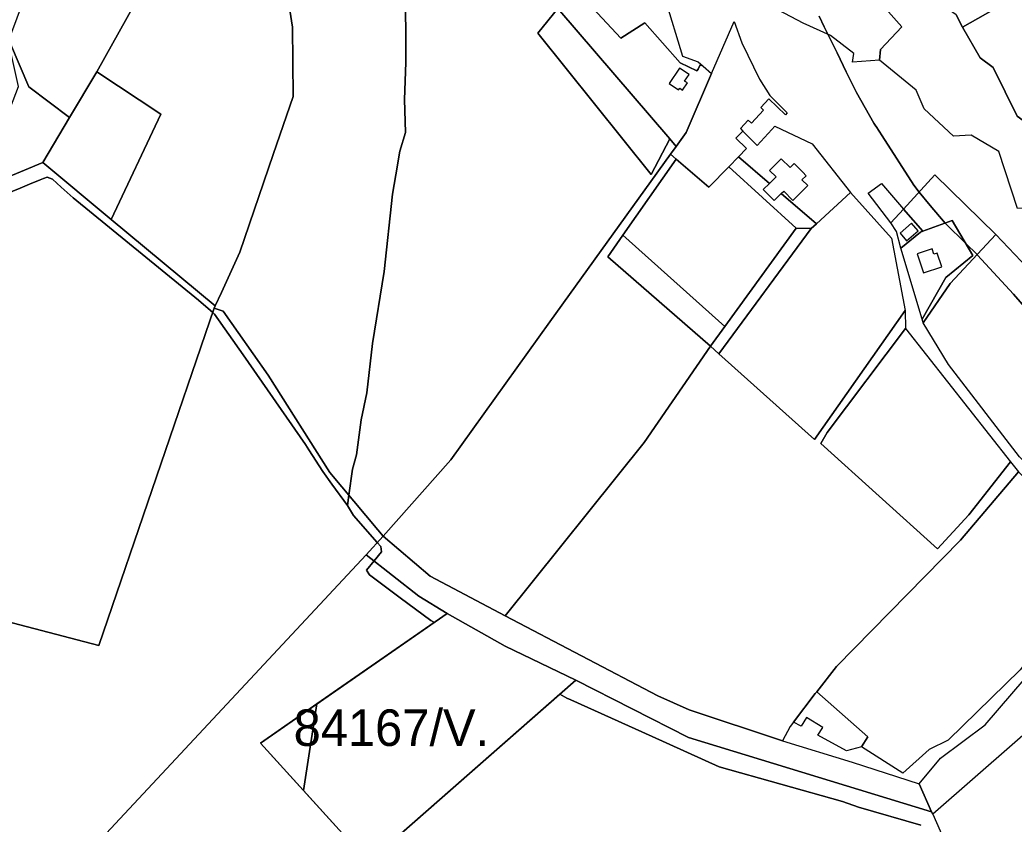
# Model space of a CAD drawing. Extents: x -477304 to -465429, y -1159113 to -1149210.
# Drawn here: x -469198.1 to -468789.8, y -1157037.7 to -1156707.3 of the extents above; entities that cross this region are included whole.
import ezdxf

# ---------------------------------------------------------------- set-up
doc = ezdxf.new("R2010")
doc.units = 0
for name, color, linetype in [('BPEJ_s', 7, 'Continuous'), ('orna_s', 7, 'Continuous'), ('PUPFL_s', 7, 'Continuous'), ('trav_porost_s', 7, 'Continuous'), ('zahrada_s', 7, 'Continuous')]:
    doc.layers.add(name, color=color, linetype=linetype)

msp = doc.modelspace()

# ---------------------------------------------------------------- linework, layer by layer
at = {"layer": 'BPEJ_s'}
for points in [[(-469046.56, -1156557.79), (-469043.94, -1156567.78), (-469041.9, -1156575.55), (-469039.58, -1156588.24), (-469037.04, -1156614.89), (-469038.1, -1156672.83), (-469039.79, -1156691.44), (-469039.58, -1156724.85), (-469040.21, -1156740.07), (-469039.79, -1156753.61), (-469042.11, -1156761.22), (-469043.74, -1156770.97), (-469045.08, -1156778.98), (-469048.46, -1156810.71), (-469053.32, -1156840.31), (-469055.65, -1156860.61), (-469057.98, -1156871.61), (-469059.88, -1156885.99), (-469061.57, -1156891.91), (-469062.99, -1156902.6), (-469063.55, -1156906.81)], [(-469049.58, -1156925.8), (-469049.91, -1156923.73), (-469051.36, -1156922.08), (-469061.15, -1156910.94), (-469063.55, -1156906.81), (-469062.99, -1156902.6), (-469061.57, -1156891.91), (-469059.88, -1156885.99), (-469057.98, -1156871.61), (-469055.65, -1156860.61), (-469053.32, -1156840.31), (-469048.46, -1156810.71), (-469045.08, -1156778.98), (-469043.74, -1156770.97), (-469042.11, -1156761.22), (-469039.79, -1156753.61), (-469040.21, -1156740.07), (-469039.58, -1156724.85), (-469039.79, -1156691.44)], [(-468869.92, -1156705.87), (-468867.89, -1156710.17), (-468866.36, -1156713.26), (-468862.56, -1156720.93), (-468858.74, -1156728.64), (-468854.54, -1156737.11), (-468847.46, -1156749.74), (-468846.58, -1156750.97), (-468846.47, -1156751.14), (-468843.98, -1156755.02), (-468831.07, -1156775.18), (-468828.77, -1156778.05), (-468824.3, -1156783.64), (-468818.15, -1156790.81), (-468817.96, -1156791.04), (-468809.67, -1156799.19), (-468805.04, -1156803.75), (-468804.85, -1156803.94), (-468790.05, -1156820.01), (-468768.07, -1156845.4)], [(-468768.07, -1156845.4), (-468790.05, -1156820.01), (-468804.85, -1156803.94), (-468805.04, -1156803.75), (-468809.67, -1156799.19), (-468817.96, -1156791.04), (-468818.15, -1156790.81), (-468824.3, -1156783.64), (-468828.77, -1156778.05), (-468831.07, -1156775.18), (-468843.98, -1156755.02), (-468846.47, -1156751.14), (-468846.58, -1156750.97), (-468847.46, -1156749.74), (-468854.54, -1156737.11), (-468858.74, -1156728.64), (-468862.56, -1156720.93), (-468866.36, -1156713.26), (-468867.89, -1156710.17), (-468869.92, -1156705.87)], [(-469233.29, -1156790.79), (-469198.01, -1156776.44), (-469194.2, -1156774.89), (-469189.72, -1156773.06), (-469188.38, -1156772.53), (-469186.83, -1156771.91), (-469184.62, -1156772.83), (-469181.08, -1156776.04), (-469176.19, -1156780.47), (-469124.76, -1156822.54), (-469118.89, -1156827.58), (-469118.17, -1156828.2), (-469106.45, -1156845), (-469080.81, -1156881.76), (-469079.45, -1156883.94), (-469073.7, -1156892.88), (-469069.94, -1156898.04), (-469063.55, -1156906.81)], [(-469063.55, -1156906.81), (-469069.94, -1156898.04), (-469073.7, -1156892.88), (-469079.45, -1156883.94), (-469080.81, -1156881.76), (-469106.45, -1156845), (-469118.17, -1156828.2), (-469118.89, -1156827.58), (-469124.76, -1156822.54), (-469176.19, -1156780.47), (-469181.08, -1156776.04), (-469184.62, -1156772.83), (-469186.83, -1156771.91), (-469188.38, -1156772.53), (-469189.72, -1156773.06), (-469194.2, -1156774.89), (-469198.01, -1156776.44), (-469233.29, -1156790.79)], [(-469063.55, -1156906.81), (-469061.15, -1156910.94), (-469051.36, -1156922.08), (-469049.91, -1156923.73), (-469049.58, -1156925.8), (-469052.67, -1156929.59), (-469055.79, -1156933.41), (-469054.52, -1156935.27), (-469041.96, -1156944.79), (-469029.28, -1156954.1), (-469028.08, -1156954.79), (-469027.96, -1156954.86), (-469076.15, -1156988.35), (-469099.3, -1157004.44), (-469081.61, -1157023.94), (-469054.96, -1157053.31), (-468976.31, -1156984.34), (-468973.55, -1156985.92), (-468971.83, -1156986.7), (-468938.44, -1157001.76), (-468911, -1157014.14), (-468860.26, -1157028.34), (-468853.78, -1157030.74), (-468828.19, -1157038.12)], [(-468828.19, -1157038.12), (-468853.78, -1157030.74), (-468860.26, -1157028.34), (-468911, -1157014.14), (-468938.44, -1157001.76), (-468971.83, -1156986.7), (-468973.55, -1156985.92), (-468976.31, -1156984.34), (-469054.96, -1157053.31), (-469081.61, -1157023.94), (-469076.15, -1156988.35), (-469027.96, -1156954.86), (-469028.08, -1156954.79), (-469029.28, -1156954.1), (-469041.96, -1156944.79), (-469054.52, -1156935.27), (-469055.79, -1156933.41), (-469052.67, -1156929.59), (-469049.58, -1156925.8)]]:
    msp.add_lwpolyline(points, dxfattribs=at)
msp.add_lwpolyline([(-469081.61, -1157023.94), (-469099.3, -1157004.44), (-469076.15, -1156988.35)], close=True, dxfattribs=at)
at = {"layer": 'orna_s'}
msp.add_lwpolyline([(-468791.28, -1156888.93), (-468808.49, -1156910.72), (-468821.36, -1156924.59), (-468869.19, -1156881.42), (-468866.6, -1156876.84), (-468834.39, -1156834.14)], close=True, dxfattribs=at)
at = {"layer": 'PUPFL_s'}
for points in [[(-469069.79, -1156660.99), (-469079.89, -1156689.02), (-469088.39, -1156696.17), (-469086.14, -1156710.31), (-469085.93, -1156738.79), (-469094.05, -1156762.61), (-469107.74, -1156802.74), (-469115.32, -1156819.32), (-469117.83, -1156824.8), (-469160.55, -1156789.31), (-469140.2, -1156746.02), (-469166.51, -1156728.65), (-469129.17, -1156661.54), (-469096.28, -1156578.06), (-469071.98, -1156592.96), (-469055, -1156603.37)], [(-469202.19, -1156714.63), (-469201.9, -1156717.15), (-469194.45, -1156734.86), (-469177.68, -1156747.49), (-469188.64, -1156765.97), (-469214.65, -1156776.79), (-469234.98, -1156785.15), (-469238.67, -1156772.76), (-469232.95, -1156764.87), (-469205.15, -1156751.91), (-469198.66, -1156734.75), (-469202.76, -1156716.2)], [(-469160.55, -1156789.31), (-469188.64, -1156765.97), (-469177.68, -1156747.49), (-469166.51, -1156728.65), (-469140.2, -1156746.02)], [(-469165.69, -1156964.33), (-469315.95, -1156925.1), (-469302.24, -1156909.44), (-469276.98, -1156846.34), (-469273.68, -1156825.96), (-469252.05, -1156811.55), (-469245.19, -1156799.5), (-469234.98, -1156785.15), (-469214.65, -1156776.79), (-469188.64, -1156765.97), (-469160.55, -1156789.31), (-469117.83, -1156824.8), (-469118.26, -1156825.75)], [(-469118.26, -1156825.75), (-469114.56, -1156826.95), (-469096.16, -1156853.25), (-469070.77, -1156893.28), (-469051.14, -1156916.79), (-469048.87, -1156919.42), (-469055.96, -1156927.02), (-469233.38, -1157117.31), (-469341.26, -1157034.91), (-469315.73, -1156979.9), (-469328.91, -1156970.8), (-469318.71, -1156958.52), (-469316.1, -1156954.91), (-469313.05, -1156950.7), (-469308.86, -1156944.91), (-469320.12, -1156936.76), (-469324.49, -1156933.59), (-469315.95, -1156925.1), (-469165.69, -1156964.33)], [(-468969.74, -1156978.58), (-468998.86, -1156964.63), (-469022.58, -1156951.12), (-469034.22, -1156944.02), (-469055.96, -1156927.02), (-469048.87, -1156919.42), (-469029.56, -1156935.83), (-468998.83, -1156952.15), (-468936.16, -1156984.98), (-468923.32, -1156990.76), (-468884.97, -1157003.43), (-468856.29, -1157012.2), (-468828.76, -1157021.14), (-468823.8, -1157032.62), (-468923.51, -1157002.17)], [(-469207.11, -1157239.19), (-469290.45, -1157299.14), (-469300.27, -1157187.74), (-469233.38, -1157117.31), (-469055.96, -1156927.02), (-469034.22, -1156944.02), (-469022.58, -1156951.12), (-469099.3, -1157004.44), (-469054.96, -1157053.31), (-469083.72, -1157100.62), (-469118.32, -1157153.97)], [(-468981.65, -1157121.77), (-469002.61, -1157148.49), (-469024.44, -1157183.99), (-469029.83, -1157192.75), (-469083.72, -1157100.62), (-469054.96, -1157053.31), (-468969.74, -1156978.58), (-468923.51, -1157002.17), (-468823.8, -1157032.62), (-468823.22, -1157033.56), (-468801.39, -1157082.98), (-468865.64, -1157074.6), (-468885.4, -1157076.29), (-468901.91, -1157077.14), (-468925.79, -1157076.27), (-468934.58, -1157080.67), (-468949.86, -1157090.78)]]:
    msp.add_lwpolyline(points, close=True, dxfattribs=at)
at = {"layer": 'trav_porost_s'}
for points in [[(-469164.53, -1156647), (-469164.89, -1156629.2), (-469156.88, -1156613.11), (-469139.82, -1156606.93), (-469129.8, -1156583.15), (-469116.89, -1156578.81), (-469109.74, -1156572.65), (-469096.28, -1156578.06), (-469129.17, -1156661.54), (-469166.51, -1156728.65), (-469177.68, -1156747.49), (-469194.45, -1156734.86), (-469201.9, -1156717.15), (-469202.19, -1156714.63), (-469196.23, -1156698.28), (-469174.69, -1156671.99)], [(-468865.23, -1156713.77), (-468876.49, -1156708.71), (-468889.25, -1156701.97), (-468898.99, -1156694.9), (-468877.32, -1156643.83), (-468877.67, -1156655.02), (-468872.49, -1156655.98), (-468856.06, -1156672.94), (-468863.86, -1156679.04), (-468864.08, -1156685.34), (-468860.29, -1156690.77), (-468852.76, -1156699.12), (-468847.09, -1156697.61), (-468835.9, -1156710.16), (-468844.67, -1156719.5), (-468845.11, -1156723.88), (-468856.15, -1156724.66), (-468855.64, -1156721.22)], [(-468698.95, -1156768.18), (-468708.06, -1156775.34), (-468728.21, -1156779.83), (-468746.81, -1156782.75), (-468766.32, -1156767.94), (-468766.54, -1156762.87), (-468788.59, -1156746.87), (-468798.41, -1156726.89), (-468803.81, -1156722.87), (-468811.02, -1156710.37), (-468794.39, -1156700.95), (-468755.23, -1156680.04), (-468728.78, -1156707.31), (-468710.59, -1156727.82), (-468715.16, -1156735.67), (-468707.54, -1156748.47)], [(-468931.27, -1156756.2), (-468938.9, -1156770.8), (-468985.4, -1156712.86), (-468977.22, -1156702.74)], [(-468902.99, -1156763.55), (-468906.96, -1156767.66), (-468915.13, -1156776.1), (-468928.65, -1156764.52), (-468930.98, -1156762.52), (-468928.58, -1156759.33), (-468924.53, -1156753.57), (-468914.05, -1156729.4), (-468904.76, -1156707.96), (-468901.65, -1156716.72), (-468894.41, -1156731.71), (-468890.17, -1156738.44), (-468883, -1156745.54), (-468883.7, -1156746.29), (-468890.51, -1156739.8), (-468893.78, -1156743.31), (-468892.7, -1156744.41), (-468897.68, -1156749.84), (-468898.98, -1156748.5), (-468902.25, -1156752.01), (-468901.22, -1156753.07), (-468904.1, -1156756), (-468899.75, -1156760.21)], [(-468875.19, -1156771.35), (-468876.64, -1156769.89), (-468880.14, -1156766.32), (-468881.82, -1156768.03), (-468885.47, -1156764.41), (-468890.21, -1156769.16), (-468887.56, -1156771.79), (-468890.3, -1156774.49), (-468902.99, -1156763.55), (-468899.75, -1156760.21), (-468904.1, -1156756), (-468901.22, -1156753.07), (-468895.37, -1156758.88), (-468889.37, -1156752.41), (-468888.06, -1156751), (-468872.8, -1156758.33), (-468857.08, -1156778.3), (-468871.02, -1156791.12), (-468885.43, -1156778.69), (-468884.43, -1156777.69), (-468880.65, -1156781.48), (-468874.58, -1156775.43), (-468876.96, -1156773.08)], [(-468941.72, -1156880.92), (-468998.83, -1156952.15), (-469029.56, -1156935.83), (-469048.87, -1156919.42), (-469021.13, -1156888.13), (-468980.54, -1156831.32), (-468930.98, -1156762.52), (-468928.65, -1156764.52), (-468950.52, -1156795.83), (-468956.68, -1156804.64), (-468914.5, -1156841.42)], [(-468906.96, -1156767.66), (-468879.34, -1156792.94), (-468908.65, -1156833.35), (-468950.52, -1156795.83), (-468928.65, -1156764.52), (-468915.13, -1156776.1)], [(-468892.86, -1156777.01), (-468888.31, -1156781.58), (-468885.43, -1156778.69), (-468871.02, -1156791.12), (-468873.13, -1156793.06), (-468879.34, -1156792.94), (-468906.96, -1156767.66), (-468902.99, -1156763.55), (-468890.3, -1156774.49)], [(-468827.61, -1156830.22), (-468817.82, -1156813.21), (-468806.74, -1156804.16), (-468815.25, -1156789.74), (-468827.27, -1156794.19), (-468835.21, -1156785.08), (-468822.35, -1156771.03), (-468797.34, -1156795.47), (-468816.05, -1156815.57), (-468827.13, -1156831.72)], [(-468840.15, -1156797), (-468834.61, -1156826.75), (-468871.78, -1156879.71), (-468911.03, -1156844.53), (-468873.13, -1156793.06), (-468871.02, -1156791.12), (-468857.08, -1156778.3)], [(-468844.27, -1156774.55), (-468835.21, -1156785.08), (-468840.41, -1156790.76), (-468849.83, -1156778.57)], [(-468836.34, -1156801.15), (-468838.12, -1156794.23), (-468840.41, -1156790.76), (-468835.21, -1156785.08), (-468827.27, -1156794.19), (-468828.33, -1156794.58)], [(-468815.25, -1156789.74), (-468806.74, -1156804.16), (-468817.82, -1156813.21), (-468827.61, -1156830.22), (-468836.34, -1156801.15), (-468828.33, -1156794.58), (-468827.27, -1156794.19)], [(-468879.34, -1156792.94), (-468873.13, -1156793.06), (-468911.03, -1156844.53), (-468914.5, -1156841.42), (-468908.65, -1156833.35)], [(-468831.95, -1156790.85), (-468836.67, -1156795.02), (-468833.96, -1156798.09), (-468829.24, -1156793.93)], [(-468950.52, -1156795.83), (-468908.65, -1156833.35), (-468914.5, -1156841.42), (-468956.68, -1156804.64)], [(-468787.67, -1156886.81), (-468816.84, -1156848.89), (-468827.13, -1156831.72), (-468816.05, -1156815.57), (-468797.34, -1156795.47), (-468771.3, -1156822.9), (-468760.3, -1156841.07), (-468753.55, -1156854.67), (-468743.34, -1156877.16), (-468738.15, -1156895.83), (-468740.08, -1156906.07), (-468749.59, -1156926.56)], [(-468828.89, -1156803.21), (-468829.6, -1156803.44), (-468828.91, -1156805.54), (-468827.04, -1156811.25), (-468819.58, -1156808.8), (-468821.43, -1156803.14), (-468822.76, -1156803.58), (-468823.46, -1156801.44)], [(-468914.5, -1156841.42), (-468911.03, -1156844.53), (-468871.78, -1156879.71), (-468834.61, -1156826.75), (-468834.39, -1156834.14), (-468866.6, -1156876.84), (-468869.19, -1156881.42), (-468821.36, -1156924.59), (-468808.49, -1156910.72), (-468791.28, -1156888.93), (-468788.1, -1156892.97), (-468811.88, -1156921.04), (-468862.75, -1156972.89), (-468870.9, -1156983.31), (-468871.58, -1156983.98), (-468880.41, -1156995.78), (-468881.79, -1156997.62), (-468884.97, -1157003.43), (-468923.32, -1156990.76), (-468936.16, -1156984.98), (-468998.83, -1156952.15), (-468941.72, -1156880.92)], [(-468787.31, -1156974.34), (-468816.87, -1157003.17), (-468824.74, -1157007.01), (-468835.49, -1157016.74), (-468852.48, -1157005.97), (-468849.96, -1157001.86), (-468870.9, -1156983.31), (-468862.75, -1156972.89), (-468811.88, -1156921.04), (-468788.1, -1156892.97), (-468752.62, -1156929.73)], [(-468756.93, -1156975.73), (-468823.22, -1157033.56), (-468823.8, -1157032.62), (-468828.76, -1157021.14), (-468820.07, -1157010.62), (-468801.71, -1156996.96), (-468774.79, -1156965.5), (-468749.48, -1156933.65), (-468748.42, -1156941.19), (-468751.49, -1156966.87)], [(-469022.58, -1156951.12), (-468998.86, -1156964.63), (-468969.74, -1156978.58), (-469054.96, -1157053.31), (-469099.3, -1157004.44)], [(-468875.12, -1156993.94), (-468877.3, -1156997.47), (-468880.41, -1156995.78), (-468871.58, -1156983.98), (-468870.9, -1156983.31), (-468849.96, -1157001.86), (-468852.48, -1157005.97), (-468858.68, -1157007.6), (-468870.4, -1157001.22), (-468868.44, -1156998.06)]]:
    msp.add_lwpolyline(points, close=True, dxfattribs=at)
for points in [[(-468977.22, -1156702.74), (-468985.4, -1156712.86), (-468938.9, -1156770.8), (-468931.27, -1156756.2), (-468928.58, -1156759.33), (-468930.98, -1156762.52), (-468980.54, -1156831.32), (-469021.13, -1156888.13), (-469048.87, -1156919.42), (-469051.14, -1156916.79), (-469070.77, -1156893.28), (-469096.16, -1156853.25), (-469114.56, -1156826.95), (-469118.26, -1156825.75), (-469117.83, -1156824.8), (-469115.32, -1156819.32), (-469107.74, -1156802.74), (-469094.05, -1156762.61), (-469085.93, -1156738.79), (-469086.14, -1156710.31), (-469088.39, -1156696.17)], [(-468813.69, -1156705.27), (-468811.02, -1156710.37), (-468803.81, -1156722.87), (-468798.41, -1156726.89), (-468788.59, -1156746.87), (-468766.54, -1156762.87), (-468766.32, -1156767.94), (-468746.81, -1156782.75), (-468788.39, -1156784.84), (-468796.13, -1156761.47), (-468807.52, -1156754.64), (-468814.79, -1156755.11), (-468826.81, -1156743.87), (-468830.06, -1156736.16), (-468845.11, -1156723.88), (-468844.67, -1156719.5), (-468835.9, -1156710.16), (-468847.09, -1156697.61)]]:
    msp.add_lwpolyline(points, dxfattribs=at)
at = {"layer": 'zahrada_s'}
for points in [[(-468794.39, -1156700.95), (-468811.02, -1156710.37), (-468813.69, -1156705.27), (-468818.09, -1156702.08), (-468838.4, -1156665.02), (-468834.28, -1156662.71), (-468821.17, -1156655.36), (-468818.87, -1156654.07)], [(-468951.38, -1156714.8), (-468970.45, -1156694.14), (-468967.1, -1156689.7), (-468949.26, -1156676.94), (-468933.27, -1156698.34), (-468926.01, -1156722.22), (-468919.52, -1156724.57), (-468917.56, -1156726.4), (-468918.79, -1156725.83), (-468919.59, -1156727.57), (-468920.05, -1156728.31), (-468927, -1156724.97), (-468941.49, -1156708.61)], [(-468914.05, -1156729.4), (-468924.53, -1156753.57), (-468928.58, -1156759.33), (-468931.27, -1156756.2), (-468977.22, -1156702.74), (-468972.99, -1156697.51), (-468970.45, -1156694.14), (-468951.38, -1156714.8), (-468941.49, -1156708.61), (-468927, -1156724.97), (-468920.05, -1156728.31), (-468919.59, -1156727.57), (-468918.79, -1156725.83), (-468917.56, -1156726.4)], [(-468927.15, -1156735.45), (-468926, -1156736.22), (-468923.97, -1156733.26), (-468925.12, -1156732.49), (-468923.3, -1156729.84), (-468927.23, -1156727.2), (-468931.52, -1156733.46), (-468927.59, -1156736.1)]]:
    msp.add_lwpolyline(points, close=True, dxfattribs=at)

# ---------------------------------------------------------------- texts
at = {"layer": 'BPEJ_s'}
msp.add_text('84167/V.', height=15, dxfattribs=at).set_placement((-469085.69, -1157005.58))

doc.saveas('drawing.dxf')
